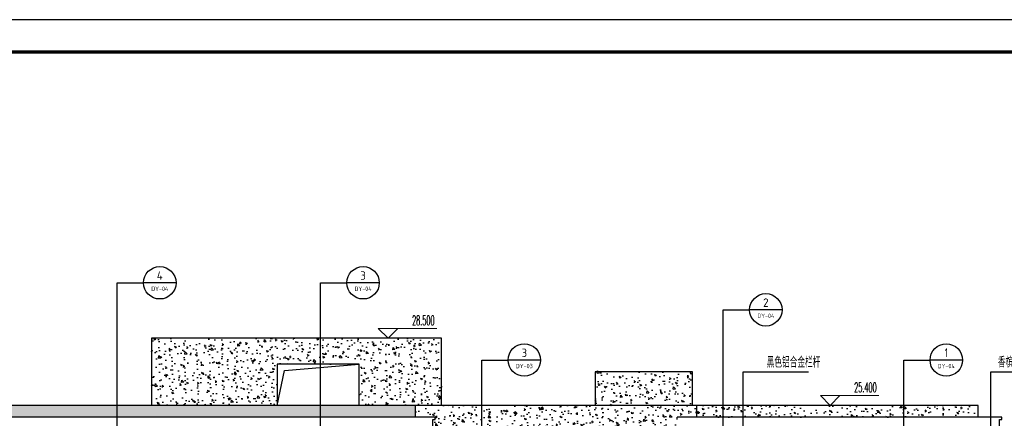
# Model space of a CAD drawing. Extents: x 1779708 to 7299578, y -1121471 to 88434.
# Tile 564 of 656: x 5371066 to 5416582, y -924882 to -906442. Entities that reach past the tile are written whole.
import ezdxf
from ezdxf.enums import TextEntityAlignment as Align

# ---------------------------------------------------------------- set-up
doc = ezdxf.new("R2010")
doc.units = 0
doc.header["$LTSCALE"] = 1000
doc.header["$MEASUREMENT"] = 0
doc.layers.add('DIM_ELEV', color=3, linetype='CONTINUOUS', lineweight=13)
for name, color, linetype in [('DIM_IDEN', 3, 'CONTINUOUS'), ('DIM_LEAD', 3, 'CONTINUOUS'), ('PUB_TEXT', 7, 'CONTINUOUS'), ('PUB_TITLE', 4, 'CONTINUOUS'), ('修改', 6, 'CONTINUOUS'), ('立面中线', 140, 'CONTINUOUS'), ('立面填充图例白', 7, 'CONTINUOUS'), ('立面粗线', 30, 'CONTINUOUS'), ('立面细线', 114, 'CONTINUOUS')]:
    doc.layers.add(name, color=color, linetype=linetype)
doc.styles.add('_TCH_DIM', font='SIMPLEX.shx', dxfattribs={"width": 0.7, "bigfont": 'GBCBIG.shx'})
doc.styles.get("Standard").update_dxf_attribs({"font": 'GBENOR', "bigfont": 'GBCBIG'})
pattern_1 = [(130, (10692732.54, -3328.6), (-819.83101, -71.725885), [85.725, -942.975]), (185, (10692732.5, -3328.6), (158.59272, 859.75489), [68.58, -754.38]), (79.549, (10692664.2, -3334.6), (-661.24126, 788.0251), [72.855, -801.405]), (133.8158, (10692732.5, -3100), (-1219.85568, -189.19048), [128.5875, -1414.4625]), (83.3644, (10692630.9, -3115.8), (-1068.31906, 1113.415), [109.2825, -1202.1075]), (188.816, (10692732.5, -3100), (-1068.32073, 1113.41303), [102.87, -1131.57]), (159, (10692618.24, -3157.15), (-682.26696, -460.19483), [85.725, -942.975]), (214, (10692618.2, -3157.15), (-278.10913, 828.84585), [68.58, -754.38]), (108.5486, (10692561.4, -3195.5), (-960.37421, 368.65286), [72.855, -801.405]), (142.5, (10692732.54, -3328.6), (-13.898715, 380.497675), [0, -745.236, 0, -765.81, 0, -757.2375]), (172.5, (10692732.54, -3328.6), (-300.68848, 450.812587), [0, -436.626, 0, -728.091, 0, -288.6075]), (212.5, (10692987.43, -3328.6), (-610.157678, -25.779348), [0, -285.75, 0, -891.54, 0, -1183.005]), (222.5, (10693101.73, -3328.6), (-666.581316, 114.41921), [0, -371.475, 0, -592.074, 0, -840.105])]
pattern_2 = [(130, (10692732.54, -3328.6), (-819.83101, -71.725885), [85.725, -942.975]), (185, (10692732.5, -3328.6), (158.59272, 859.75489), [68.58, -754.38]), (79.549, (10692664.2, -3334.6), (-661.24126, 788.0251), [72.855, -801.405]), (133.8158, (10692732.5, -3100), (-1219.85568, -189.19048), [128.5875, -1414.4625]), (83.3644, (10692630.9, -3115.8), (-1068.31906, 1113.415), [109.2825, -1202.1075]), (188.816, (10692732.5, -3100), (-1068.32073, 1113.41303), [102.87, -1131.57]), (159, (10692618.24, -3157.15), (-682.26696, -460.19483), [85.725, -942.975]), (214, (10692618.2, -3157.15), (-278.10913, 828.84585), [68.58, -754.38]), (108.5486, (10692561.4, -3195.5), (-960.37421, 368.65286), [72.855, -801.405]), (142.5, (10692732.54, -3328.6), (-13.898715, 380.497675), [0, -745.236, 0, -765.81, 0, -757.2375]), (172.5, (10692732.54, -3328.6), (-300.68848, 450.812587), [0, -436.626, 0, -728.091, 0, -288.6075]), (212.5, (10692987.43, -3328.6), (-610.157678, -25.779348), [0, -285.75, 0, -891.54, 0, -1183.005]), (222.5, (10693101.73, -3328.6), (-666.581316, 114.41921), [0, -371.475, 0, -592.074, 0, -840.105])]

# ---------------------------------------------------------------- blocks, each defined once
blk = doc.blocks.new('A$C36B43F05')
at = {"layer": 'PUB_TITLE'}
blk.add_lwpolyline([(0, 0), (126150, 0), (126150, 178350), (0, 178350)], close=True, dxfattribs=at)
at = {"layer": 'PUB_TITLE', "const_width": 150}
blk.add_lwpolyline([(1500, 1500), (124650, 1500), (124650, 174600), (1500, 174600)], close=True, dxfattribs=at)

msp = doc.modelspace()

# ---------------------------------------------------------------- hatches: boundary and pattern name
at = {"layer": '立面填充图例白'}
h = msp.add_hatch(dxfattribs=at)
h.set_pattern_fill('AR-CONC', color=0, scale=450, style=0)
h.set_pattern_definition(pattern_2)
h.paths.add_polyline_path([(5364366.3, -924281.9), (5389366.3, -924281.9), (5389366.3, -924831.9), (5389072.7, -924831.9), (5364366.3, -924831.9)])
h = msp.add_hatch(dxfattribs=at)
h.set_pattern_fill('AR-CONC', color=0, scale=450, style=0)
h.set_pattern_definition(pattern_2)
h.paths.add_polyline_path([(5390166.3, -924931.9), (5390266.3, -924931.9), (5390266.3, -924831.9), (5389366.3, -924831.9), (5389366.3, -924281.9), (5402366.3, -924281.9), (5402366.3, -924831.9), (5401466.3, -924831.9), (5401466.3, -924931.9), (5401566.3, -924931.9), (5401566.3, -925931.9), (5390166.3, -925931.9)])
h = msp.add_hatch(dxfattribs=at)
h.set_pattern_fill('AR-CONC', color=0, scale=450, style=0)
h.set_pattern_definition(pattern_2)
h.paths.add_polyline_path([(5402366.3, -924281.9), (5415366.3, -924281.9), (5415366.3, -924831.9), (5415272.7, -924831.9), (5402366.3, -924831.9)])
at = {"layer": '立面细线'}
h = msp.add_hatch(dxfattribs=at)
h.set_pattern_fill('AR-CONC', color=256, scale=450, style=0)
h.set_pattern_definition(pattern_1)
h.paths.add_polyline_path([(5386766.3, -922381.9), (5382966.3, -922381.9), (5382966.3, -924281.9), (5377166.3, -924281.9), (5377166.3, -921181.9), (5390566.3, -921181.9), (5390566.3, -924281.9), (5389366.3, -924281.9), (5386766.3, -924281.9)])
h = msp.add_hatch(dxfattribs=at)
h.set_pattern_fill('AR-CONC', color=256, scale=450, style=0)
h.set_pattern_definition(pattern_1)
h.paths.add_polyline_path([(5397666.3, -922681.9), (5402166.3, -922681.9), (5402166.3, -924281.9), (5397666.3, -924281.9)])

# ---------------------------------------------------------------- linework, layer by layer
at = {"layer": 'DIM_ELEV'}
for p, q in [((5388092.1, -921181.9), (5387642.1, -920731.9)), ((5387642.1, -920731.9), (5390342.1, -920731.9)), ((5388092.1, -921181.9), (5388542.1, -920731.9)), ((5385617.1, -921181.9), (5388542.1, -921181.9)), ((5408527.9, -924281.9), (5408077.9, -923831.9)), ((5408077.9, -923831.9), (5410777.9, -923831.9)), ((5408527.9, -924281.9), (5408977.9, -923831.9)), ((5406052.9, -924281.9), (5408977.9, -924281.9))]:
    msp.add_line(p, q, dxfattribs=at)
at = {"layer": 'DIM_IDEN'}
for p, q in [((5375574.4, -918612.4), (5376792.4, -918612.4)), ((5375574.4, -953752.2), (5375574.4, -918612.4)), ((5378292.4, -918612.4), (5376792.4, -918612.4)), ((5384971.7, -918612.4), (5386189.7, -918612.4)), ((5384971.7, -953752.2), (5384971.7, -918612.4)), ((5387689.7, -918612.4), (5386189.7, -918612.4)), ((5403590.6, -919865), (5404808.7, -919865)), ((5403590.6, -953752.2), (5403590.6, -919865)), ((5406308.7, -919865), (5404808.7, -919865)), ((5392425.1, -922186.5), (5393643.1, -922186.5)), ((5392425.1, -944963.5), (5392425.1, -922186.5)), ((5395143.1, -922186.5), (5393643.1, -922186.5)), ((5411931.3, -922186.5), (5413149.3, -922186.5)), ((5411931.3, -953752.2), (5411931.3, -922186.5)), ((5414649.3, -922186.5), (5413149.3, -922186.5))]:
    msp.add_line(p, q, dxfattribs=at)
for centre in [(5377542.4, -918612.4), (5386939.7, -918612.4), (5405558.7, -919865), (5394393.1, -922186.5), (5413899.3, -922186.5)]:
    msp.add_circle(centre, 750, dxfattribs=at)
at = {"layer": 'DIM_LEAD'}
for p, q in [((5404517.6, -928554.5), (5404517.6, -922728.4)), ((5404517.6, -944159.4), (5404517.6, -922728.4)), ((5404517.6, -922728.4), (5407523.3, -922728.4)), ((5415964.8, -928554.5), (5415964.8, -922728.4)), ((5415964.8, -940255.9), (5415964.8, -922728.4)), ((5415964.8, -922728.4), (5418970.4, -922728.4))]:
    msp.add_line(p, q, dxfattribs=at)
at = {"layer": '立面中线'}
for points in [[(5389366.3, -924281.9), (5364366.3, -924281.9)], [(5402366.3, -924281.9), (5389366.3, -924281.9)], [(5389366.3, -924831.9), (5389366.3, -924281.9)], [(5415366.3, -924281.9), (5402366.3, -924281.9)], [(5402366.3, -924831.9), (5402366.3, -924281.9)], [(5415366.3, -924831.9), (5415366.3, -924281.9)]]:
    msp.add_lwpolyline(points, dxfattribs=at)
at = {"layer": '立面粗线'}
for points in [[(5390266.3, -924831.9), (5363266.3, -924831.9)], [(5390166.3, -926731.9), (5390166.3, -924931.9), (5390266.3, -924931.9), (5390266.3, -924831.9), (5389072.7, -924831.9)], [(5416466.3, -924831.9), (5401466.3, -924831.9)], [(5401466.3, -924931.9), (5401466.3, -924831.9)], [(5416366.3, -926731.9), (5416366.3, -924931.9), (5416466.3, -924931.9), (5416466.3, -924831.9), (5415272.7, -924831.9)]]:
    msp.add_lwpolyline(points, dxfattribs=at)
at = {"layer": '立面细线'}
for points in [[(5390566.3, -924281.9), (5390566.3, -921181.9), (5377166.3, -921181.9), (5377166.3, -924281.9)], [(5386766.3, -924281.9), (5386766.3, -922381.9), (5382966.3, -922381.9), (5382966.3, -924281.9)], [(5382966.3, -924281.9), (5383313.7, -922669.2), (5386766.3, -922381.9)], [(5402166.3, -924281.9), (5402166.3, -922731.9), (5397666.3, -922731.9), (5397666.3, -924281.9)]]:
    msp.add_lwpolyline(points, dxfattribs=at)

# ---------------------------------------------------------------- block references
at = {"layer": '修改', "rotation": 90}
msp.add_blockref('A$C36B43F05', (5439139.1, -1032592.1), dxfattribs=at)

# ---------------------------------------------------------------- texts
at = {"layer": 'PUB_TEXT', "color": 7}
msp.add_text('4', height=390.3, dxfattribs=at).set_placement((5377407.5, -918473.4), (5377677.4, -918473.4), align=Align.FIT)
for s, height, width, p, p2 in [('3', 392.8, 0.978638, (5386813.9, -918473.8), (5387065.6, -918473.8)), ('DY-04', 201.87, 1.024656, (5377151, -918989.5), (5377933.8, -918989.5)), ('DY-04', 201.87, 1.024656, (5386548.3, -918989.5), (5387331.1, -918989.5)), ('2', 391.9, 0.995924, (5405429.4, -919726.2), (5405687.9, -919726.2)), ('DY-04', 201.87, 1.024656, (5405167.3, -920242), (5405950, -920242)), ('3', 392.8, 0.978638, (5394267.3, -922047.9), (5394519, -922047.9)), ('1', 403.5, 0.995924, (5413825.3, -922049.4), (5413973.3, -922049.4)), ('DY-03', 201.97, 1.022865, (5394001.8, -922563.6), (5394784.4, -922563.6)), ('DY-04', 201.87, 1.024656, (5413507.9, -922563.6), (5414290.7, -922563.6))]:
    msp.add_text(s, height=height, dxfattribs=dict(at, width=width)).set_placement(p, p2, align=Align.FIT)
at = {"layer": 'PUB_TEXT', "color": 7, "style": '_TCH_DIM'}
for s, height, width, p in [('28.500', 446.25, 0.494118, (5389205.1, -920574.4)), ('黑色铝合金栏杆', 506.38, 0.7, (5405598.7, -922537.4)), ('香槟金色铝合金井百叶', 506.38, 0.7, (5416287.4, -922537.4)), ('25.400', 446.25, 0.494118, (5409640.9, -923674.4))]:
    msp.add_text(s, height=height, dxfattribs=dict(at, width=width)).set_placement(p)

doc.saveas('drawing.dxf')
